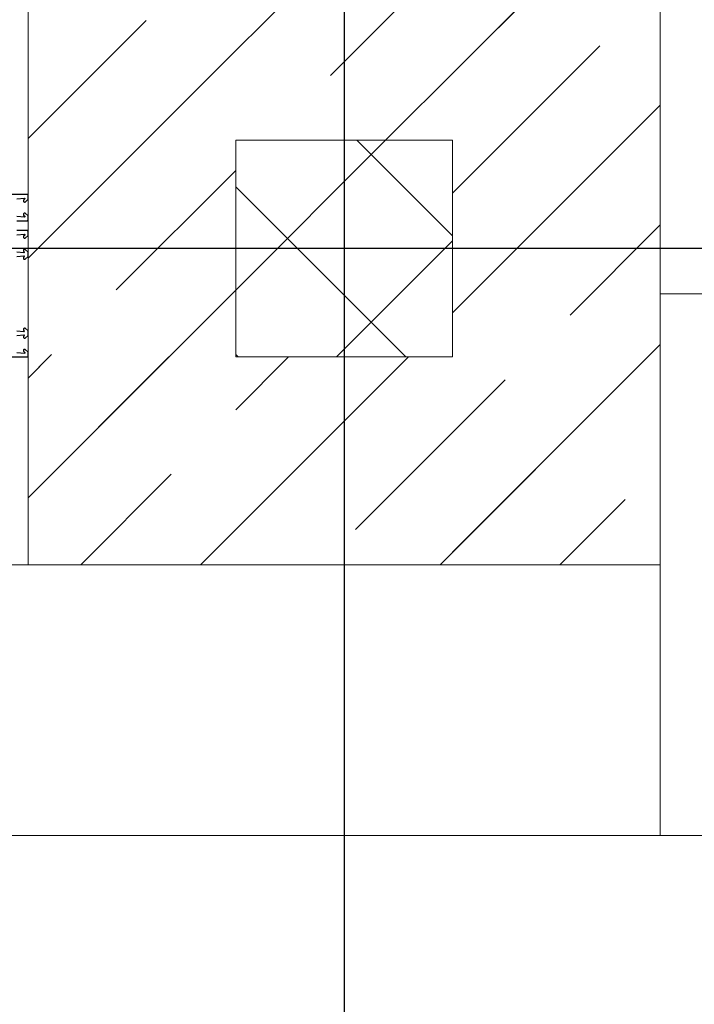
# Model space of a CAD drawing. Header units: millimetres. Extents: x 53645 to 137188, y 78097 to 135542.
# Tile 278 of 288: x 126498 to 126871, y 122403 to 122948. Entities that reach past the tile are written whole.
import ezdxf

# ---------------------------------------------------------------- set-up
doc = ezdxf.new("R2010")
doc.units = ezdxf.units.MM
doc.linetypes.add('CONTI', pattern=[0])
doc.linetypes.add('GOST2.303 5', pattern=[24, 20, -1.5, 1, -1.5])
doc.layers.add('axis_dim', color=40, linetype='CONTI')
doc.layers.add('PVC', color=7, linetype='Continuous')
for name, color, linetype, lineweight in [('doors_windows', 4, 'Continuous', 5), ('stair1', 7, 'Continuous', 15), ('Wall2', 40, 'Continuous', 5)]:
    doc.layers.add(name, color=color, linetype=linetype, lineweight=lineweight)

# ---------------------------------------------------------------- blocks, each defined once
blk = doc.blocks.new('*U34')
at = {"layer": 'PVC'}
for points in [[(72.19, 0), (0.5, 0, 0.414214), (0, -0.5), (0, -2.41), (0, -2.7), (1.5, -4.2), (2, -4.2, 0.414214), (2.5, -3.7), (2.5, -3.3, 0.198912), (2.44, -3.16), (1.79, -2.51, -0.700208), (2.03, -2), (6.24, -2.37, -0.388879)], [(6.24, -11.96), (2.33, -12.3, -0.700208), (2.09, -11.79), (2.44, -11.44, 0.198912), (2.5, -11.3), (2.5, -10.9, 0.414214), (2, -10.4), (1.5, -10.4), (0, -11.9), (0, -14.4), (1.5, -15.9), (2, -15.9, 0.414214), (2.5, -15.4), (2.5, -15, 0.198912), (2.44, -14.86), (2.09, -14.51, -0.700208), (2.33, -14), (6.24, -14.34, -0.388879)], [(6.24, -55.66), (2.33, -56, -0.700208), (2.09, -55.49), (2.44, -55.14, 0.198912), (2.5, -55), (2.5, -54.6, 0.414214), (2, -54.1), (1.5, -54.1), (0, -55.6), (0, -58.1), (1.5, -59.6), (2, -59.6, 0.414214), (2.5, -59.1), (2.5, -58.7, 0.198912), (2.44, -58.56), (2.09, -58.21, -0.700208), (2.33, -57.7), (6.24, -58.04, -0.388879)], [(6.24, -67.63), (2.03, -68, -0.700208), (1.79, -67.49), (2.44, -66.84, 0.198912), (2.5, -66.7), (2.5, -66.3, 0.414214), (2, -65.8), (1.5, -65.8), (0, -67.3), (0, -67.59), (0, -69.5, 0.414214), (0.5, -70), (6.2, -70, -0.414214)], [(6.2, -75.4), (0.5, -75.4, 0.414214), (0, -75.9), (0, -78.1), (1.5, -79.6), (2, -79.6, 0.414214), (2.5, -79.1), (2.5, -78.7, 0.198912), (2.44, -78.56), (1.79, -77.91, -0.700208), (2.03, -77.4), (6.24, -77.77, -0.388879)], [(6.24, -87.63), (2.03, -88, -0.700208), (1.79, -87.49), (2.44, -86.84, 0.198912), (2.5, -86.7), (2.5, -86.3, 0.414214), (2, -85.8), (1.5, -85.8), (0, -87.3), (0, -87.59), (0, -89.5, 0.414214), (0.5, -90), (45.25, -90)]]:
    blk.add_lwpolyline(points, format="xyb", dxfattribs=at)

msp = doc.modelspace()

# ---------------------------------------------------------------- linework, layer by layer
at = {"layer": 'axis_dim', "linetype": 'GOST2.303 5', "lineweight": 25, "ltscale": 100}
for points in [[(126677.3, 128221.38), (126677.3, 122821.38)], [(127172.5, 122821.38), (108766.33, 122821.38)], [(126677.3, 122821.38), (126677.3, 120177.43)]]:
    msp.add_lwpolyline(points, dxfattribs=at)
at = {"layer": 'doors_windows', "lineweight": 20, "ltscale": 50}
msp.add_lwpolyline([(126502.32, 122646.38), (125902.32, 122646.38), (125902.32, 122996.38), (126502.32, 122996.38)], close=True, dxfattribs=at)
at = {"layer": 'stair1', "ltscale": 75}
msp.add_lwpolyline([(126852.32, 122796.38), (129852.78, 122796.38), (129852.78, 122496.38), (126852.32, 122496.38)], close=True, dxfattribs=at)
msp.add_lwpolyline([(113102.3, 122646.38), (113102.3, 122496.38), (129852.78, 122496.38), (129852.78, 122646.38)], dxfattribs=at)
at = {"layer": 'Wall2', "ltscale": 100}
for points in [[(126502.32, 122646.38), (126502.32, 123796.38)], [(126852.32, 123796.38), (126852.32, 122646.38)], [(126737.32, 122918.42), (126852.32, 123033.42)], [(126567.7, 122881.38), (126682.7, 122996.38)], [(126669.77, 122917.16), (126748.99, 122996.38)], [(126700.28, 122881.38), (126783.18, 122964.28)], [(126502.32, 122882.3), (126567.68, 122947.65)], [(126502.32, 122882.3), (126567.68, 122947.65)], [(126737.32, 122852.13), (126818.92, 122933.73)], [(126502.32, 122816), (126617.32, 122931)], [(126737.32, 122785.84), (126852.32, 122900.84)], [(126766.57, 122881.38), (126783.18, 122897.99)], [(126617.32, 122798.42), (126700.28, 122881.38)], [(126617.32, 122761.38), (126617.32, 122881.38)], [(126617.32, 122881.38), (126737.32, 122881.38)], [(126617.32, 122881.38), (126617.32, 122761.38)], [(126617.32, 122798.42), (126700.28, 122881.38)], [(126617.32, 122761.38), (126617.32, 122881.38)], [(126617.32, 122881.38), (126737.32, 122881.38)], [(126737.32, 122828.39), (126684.33, 122881.38)], [(126737.32, 122828.39), (126684.33, 122881.38)], [(126737.32, 122761.38), (126737.32, 122881.38)], [(126737.32, 122881.38), (126737.32, 122761.38)], [(126737.32, 122881.38), (126737.32, 122761.38)], [(126551.11, 122798.5), (126617.32, 122864.71)], [(126711.53, 122761.38), (126617.32, 122855.58)], [(126711.53, 122761.38), (126617.32, 122855.58)], [(126802.35, 122784.58), (126852.32, 122834.55)], [(126673.09, 122761.38), (126737.32, 122825.61)], [(126673.09, 122761.38), (126737.32, 122825.61)], [(126502.32, 122683.42), (126617.32, 122798.42)], [(126737.32, 122653.26), (126852.32, 122768.26)], [(126502.32, 122749.71), (126515.31, 122762.7)], [(126502.32, 122683.42), (126580.28, 122761.38)], [(126502.32, 122749.71), (126513.99, 122761.38)], [(126597.86, 122646.38), (126712.86, 122761.38)], [(126618.72, 122761.38), (126617.32, 122762.78)], [(126618.72, 122761.38), (126617.32, 122762.78)], [(126737.32, 122761.38), (126617.32, 122761.38)], [(126737.32, 122761.38), (126617.32, 122761.38)], [(126617.4, 122732.21), (126646.57, 122761.38)], [(126683.69, 122665.92), (126766.55, 122748.78)], [(126737.32, 122719.55), (126766.55, 122748.78)], [(126730.45, 122646.38), (126783.18, 122699.11)], [(126531.57, 122646.38), (126581.6, 122696.41)], [(126531.57, 122646.38), (126581.6, 122696.41)], [(126796.74, 122646.38), (126832.84, 122682.49)], [(126597.86, 122646.38), (126617.32, 122665.84)], [(126617.32, 122646.38), (126502.32, 122646.38)], [(126502.32, 122646.38), (126783.18, 122646.38)], [(126852.32, 122646.38), (126737.32, 122646.38)]]:
    msp.add_lwpolyline(points, dxfattribs=at)

# ---------------------------------------------------------------- block references
at = {"ltscale": 100, "rotation": 180}
msp.add_blockref('*U34', (126502.32, 122761.38), dxfattribs=at)

doc.saveas('drawing.dxf')
